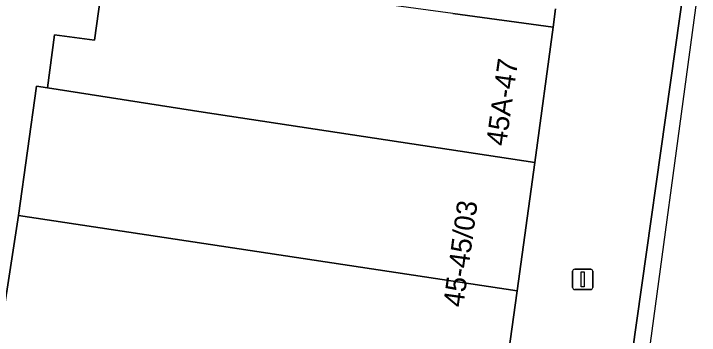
# Model space of a CAD drawing. Extents: x 160377 to 161131, y 383938 to 384853.
# Drawn here: x 161086.9 to 161120.73, y 384152.52 to 384168.41 of the extents above; entities that cross this region are included whole.
import ezdxf

# ---------------------------------------------------------------- set-up
doc = ezdxf.new("R2010")
doc.units = 0
for name, color, linetype in [('IMGEO_Erf', 7, 'Continuous'), ('IMGEO_Lichtmast', 7, 'Continuous'), ('IMGEO_Pand', 7, 'Continuous'), ('IMGEO_Pand_nummerreeks', 7, 'Continuous'), ('IMGEO_Parkeervlak_open', 7, 'Continuous'), ('IMGEO_Voetpad_open', 7, 'Continuous')]:
    doc.layers.add(name, color=color, linetype=linetype)

msp = doc.modelspace()

# ---------------------------------------------------------------- linework, layer by layer
at = {"layer": 'IMGEO_Erf'}
for points in [[(161097.878, 384128.93), (161093.027, 384129.708), (161087.853, 384130.538), (161082.675, 384131.368), (161077.616, 384132.179), (161072.431, 384133.011), (161073.008, 384136.645), (161073.786, 384141.544), (161066.393, 384142.689), (161065.235, 384144.684), (161061.717, 384150.743), (161068.045, 384153.828), (161069.879, 384153.442), (161079.394, 384151.951), (161079.339, 384151.585), (161085.922, 384150.627), (161087.141, 384158.441), (161088.027, 384164.834), (161088.56, 384164.751), (161088.919, 384167.367), (161090.882, 384167.098), (161091.388, 384170.782)], [(161108.573, 384168.423), (161113.526, 384167.743), (161113.639, 384168.655)]]:
    msp.add_lwpolyline(points, dxfattribs=at)
at = {"layer": 'IMGEO_Lichtmast'}
for p, q in [((161114.48, 384154.884), (161114.48, 384155.684)), ((161114.48, 384155.684), (161114.48, 384154.884)), ((161114.58, 384155.784), (161115.37, 384155.784)), ((161115.37, 384155.784), (161114.58, 384155.784)), ((161115.47, 384155.684), (161115.47, 384154.884)), ((161115.47, 384154.884), (161115.47, 384155.684)), ((161115.37, 384154.784), (161114.58, 384154.784)), ((161114.58, 384154.784), (161115.37, 384154.784))]:
    msp.add_line(p, q, dxfattribs=at)
msp.add_lwpolyline([(161114.9, 384155.659), (161115.05, 384155.659), (161115.05, 384154.909), (161114.9, 384154.909), (161114.9, 384155.659)], dxfattribs=at)
for centre, start, end in [((161114.58, 384155.684), 90, 180), ((161114.58, 384155.684), 90, 180), ((161115.37, 384155.684), 0, 90), ((161115.37, 384155.684), 360, 90), ((161114.58, 384154.884), 180, 270), ((161114.58, 384154.884), 180, 270), ((161115.37, 384154.884), 270, 0), ((161115.37, 384154.884), 270, 0)]:
    msp.add_arc(centre, 0.1, start, end, dxfattribs=at)
at = {"layer": 'IMGEO_Pand'}
for points in [[(161113.526, 384167.743), (161108.573, 384168.423), (161097.13, 384169.994), (161091.388, 384170.782), (161090.882, 384167.098), (161088.919, 384167.367), (161088.56, 384164.751), (161096.245, 384163.552), (161112.608, 384161.064)], [(161112.608, 384161.064), (161096.245, 384163.552), (161088.56, 384164.751), (161088.027, 384164.834), (161087.141, 384158.441), (161111.736, 384154.723)], [(161111.736, 384154.723), (161087.141, 384158.441), (161085.922, 384150.627), (161106.03, 384147.493), (161108.853, 384147.053), (161110.643, 384146.774)]]:
    msp.add_lwpolyline(points, close=True, dxfattribs=at)
at = {"layer": 'IMGEO_Parkeervlak_open'}
msp.add_lwpolyline([(161117.774, 384148.113), (161120.728, 384169.943), (161120.015, 384170.032), (161116.939, 384148.248), (161117.774, 384148.113)], dxfattribs=at)
at = {"layer": 'IMGEO_Voetpad_open'}
msp.add_lwpolyline([(161113.639, 384168.655), (161113.526, 384167.743), (161112.608, 384161.064), (161111.736, 384154.723), (161110.643, 384146.774), (161108.853, 384147.053), (161106.03, 384147.493), (161105.74, 384145.394), (161107.878, 384145.065), (161108.488, 384144.971), (161117.175, 384143.683), (161117.357, 384145.03), (161117.774, 384148.113), (161116.939, 384148.248), (161120.015, 384170.032)], dxfattribs=at)

# ---------------------------------------------------------------- texts
at = {"layer": 'IMGEO_Pand_nummerreeks'}
for s, rotation, p in [('45A-47', 81.9788, (161111.191, 384161.841)), ('45-45/03', 82.1679, (161109.076, 384153.876))]:
    msp.add_text(s, height=1, rotation=rotation, dxfattribs=at).set_placement(p)

doc.saveas('drawing.dxf')
